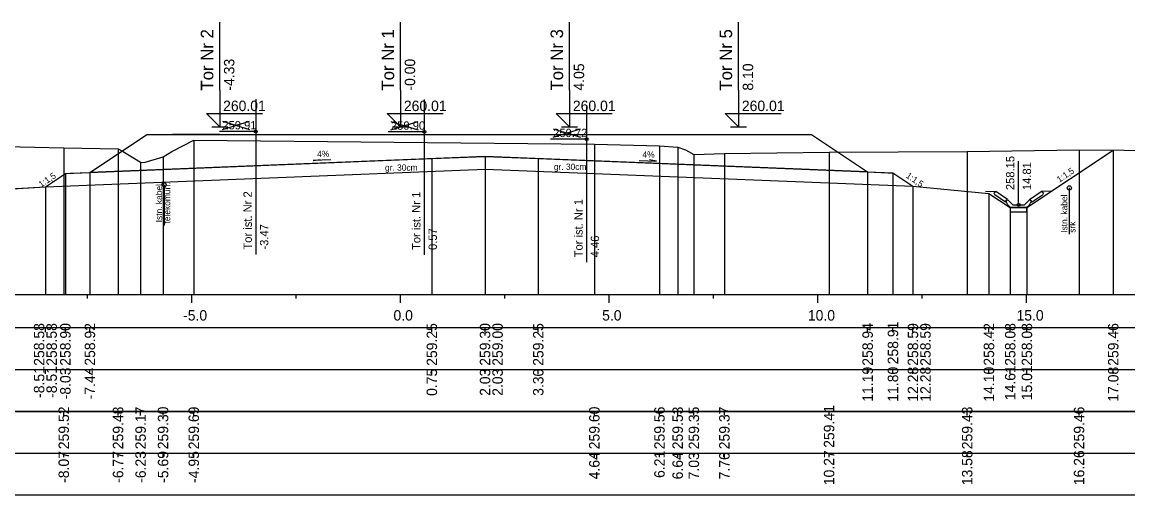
# Model space of a CAD drawing. Extents: x 6516023 to 6560129, y 5513077 to 5529206.
# Drawn here: x 6516471.39 to 6516497.89, y 5514501.31 to 5514512.63 of the extents above; entities that cross this region are included whole.
import ezdxf

# ---------------------------------------------------------------- set-up
doc = ezdxf.new("R2010")
doc.units = 0
for name, color, linetype in [('IR_default', 7, 'Continuous'), ('TOR_PRZEK_P-kable', 7, 'Continuous'), ('TOR_PRZEK_P-komponent', 7, 'Continuous'), ('TOR_PRZEK_P-odwodnienie', 7, 'Continuous'), ('TOR_PRZEK_P-opisy', 7, 'Continuous'), ('TOR_PRZEK_P-tabelka istniejace', 7, 'Continuous'), ('TOR_PRZEK_P-tabelka projektowane', 7, 'Continuous'), ('TOR_PRZEK_P-teren istniejacy', 7, 'Continuous'), ('TOR_PRZEK_P-tory istniejace', 7, 'Continuous'), ('TOR_PRZEK_P-tory projektowane', 7, 'Continuous'), ('TOR_PRZEK_P-uklad odniesienia', 7, 'Continuous'), ('TOR_PRZEK_P-warstwa ochronna I', 7, 'Continuous'), ('TOR_PRZEK_P-warstwa ochronna II', 7, 'Continuous')]:
    doc.layers.add(name, color=color, linetype=linetype)

msp = doc.modelspace()

# ---------------------------------------------------------------- linework, layer by layer
at = {"layer": 'IR_default'}
msp.add_lwpolyline([(6516467.279, 5514508.401), (6516471.952, 5514508.688), (6516471.952, 5514508.688), (6516472.431, 5514509.007), (6516472.549, 5514509.012), (6516473.019, 5514509.031), (6516473.293, 5514509.214), (6516474.381, 5514509.939), (6516474.505, 5514509.939), (6516474.996, 5514509.939), (6516475.222, 5514509.939), (6516476.131, 5514509.939), (6516476.481, 5514509.939), (6516477.881, 5514509.939), (6516478.545, 5514509.939), (6516478.713, 5514509.939), (6516480.114, 5514509.939), (6516480.463, 5514509.939), (6516481.865, 5514509.939), (6516482.213, 5514509.939), (6516482.654, 5514509.939), (6516482.763, 5514509.939), (6516484.166, 5514509.939), (6516484.513, 5514509.939), (6516485.916, 5514509.939), (6516486.263, 5514509.939), (6516486.704, 5514509.939), (6516486.813, 5514509.939), (6516489.623, 5514509.939), (6516490.313, 5514509.939), (6516491.392, 5514509.219), (6516491.657, 5514509.043), (6516492.144, 5514509.023), (6516492.263, 5514509.019), (6516492.742, 5514508.699), (6516492.742, 5514508.699), (6516494.563, 5514508.527), (6516495.073, 5514508.186), (6516495.473, 5514508.186), (6516497.542, 5514509.565)], dxfattribs=at)
at = {"layer": 'TOR_PRZEK_P-kable'}
for p, q in [((6516474.795, 5514508.733), (6516474.795, 5514507.759)), ((6516496.488, 5514508.659), (6516496.488, 5514507.549))]:
    msp.add_line(p, q, dxfattribs=at)
for centre in [(6516474.795, 5514508.733), (6516496.488, 5514508.659)]:
    msp.add_circle(centre, 0.05, dxfattribs=at)
at = {"layer": 'TOR_PRZEK_P-komponent'}
msp.add_lwpolyline([(6516474.381, 5514509.939), (6516476.131, 5514509.939), (6516474.996, 5514509.939), (6516477.881, 5514509.939), (6516478.713, 5514509.939), (6516480.463, 5514509.939), (6516482.213, 5514509.939), (6516482.763, 5514509.939), (6516484.513, 5514509.939), (6516486.263, 5514509.939), (6516486.813, 5514509.939), (6516490.313, 5514509.939), (6516491.657, 5514509.043), (6516482.488, 5514509.41), (6516473.019, 5514509.031)], close=True, dxfattribs=at)
at = {"layer": 'TOR_PRZEK_P-odwodnienie'}
for p, q in [((6516495.273, 5514508.256), (6516495.273, 5514509.3)), ((6516495.008, 5514508.382), (6516494.728, 5514508.569)), ((6516495.538, 5514508.382), (6516495.818, 5514508.569)), ((6516494.964, 5514508.315), (6516494.703, 5514508.49)), ((6516494.975, 5514508.332), (6516494.964, 5514508.315)), ((6516494.966, 5514508.351), (6516495.013, 5514508.375)), ((6516495.008, 5514508.382), (6516495, 5514508.369)), ((6516495.133, 5514508.256), (6516495.013, 5514508.375)), ((6516495.133, 5514508.256), (6516495.413, 5514508.256)), ((6516495.413, 5514508.256), (6516495.533, 5514508.375)), ((6516495.533, 5514508.375), (6516495.581, 5514508.351)), ((6516495.538, 5514508.382), (6516495.546, 5514508.369)), ((6516495.571, 5514508.332), (6516495.582, 5514508.315)), ((6516495.582, 5514508.315), (6516495.843, 5514508.49)), ((6516495.083, 5514508.186), (6516495.463, 5514508.186))]:
    msp.add_line(p, q, dxfattribs=at)
for points in [[(6516494.482, 5514508.581), (6516494.728, 5514508.569)], [(6516494.678, 5514508.542), (6516494.728, 5514508.569)], [(6516494.678, 5514508.542), (6516494.703, 5514508.49)], [(6516496.064, 5514508.581), (6516495.818, 5514508.569)], [(6516495.868, 5514508.542), (6516495.818, 5514508.569)], [(6516495.868, 5514508.542), (6516495.843, 5514508.49)], [(6516495, 5514508.369), (6516494.965, 5514508.351)], [(6516494.965, 5514508.351), (6516494.975, 5514508.332)], [(6516495.013, 5514508.256), (6516494.966, 5514508.351)], [(6516495.083, 5514508.186), (6516495.013, 5514508.256)], [(6516495.463, 5514508.186), (6516495.533, 5514508.256)], [(6516495.533, 5514508.256), (6516495.581, 5514508.351)], [(6516495.546, 5514508.369), (6516495.581, 5514508.351)], [(6516495.581, 5514508.351), (6516495.571, 5514508.332)], [(6516495.473, 5514508.186), (6516495.073, 5514508.186), (6516495.073, 5514508.086), (6516495.473, 5514508.086), (6516495.473, 5514508.186)]]:
    msp.add_lwpolyline(points, dxfattribs=at)
msp.add_circle((6516495.273, 5514508.256), 0.035, dxfattribs=at)
at = {"layer": 'TOR_PRZEK_P-opisy'}
for points in [[(6516478.789, 5514509.333), (6516478.371, 5514509.314), (6516478.539, 5514509.342)], [(6516486.182, 5514509.317), (6516486.6, 5514509.298), (6516486.432, 5514509.327)]]:
    msp.add_lwpolyline(points, dxfattribs=at)
at = {"layer": 'TOR_PRZEK_P-tabelka istniejace'}
for p, q in [((6516472.392, 5514503.206), (6516472.392, 5514503.306)), ((6516473.693, 5514503.206), (6516473.693, 5514503.306)), ((6516474.234, 5514503.206), (6516474.234, 5514503.306)), ((6516474.772, 5514503.206), (6516474.772, 5514503.306)), ((6516475.508, 5514503.206), (6516475.508, 5514503.306)), ((6516485.107, 5514503.206), (6516485.107, 5514503.306)), ((6516486.668, 5514503.206), (6516486.668, 5514503.306)), ((6516487.104, 5514503.206), (6516487.104, 5514503.306)), ((6516487.492, 5514503.206), (6516487.492, 5514503.306)), ((6516488.223, 5514503.206), (6516488.223, 5514503.306)), ((6516490.732, 5514503.206), (6516490.732, 5514503.306)), ((6516494.042, 5514503.206), (6516494.042, 5514503.306)), ((6516496.723, 5514503.206), (6516496.723, 5514503.306)), ((6516441.663, 5514502.306), (6516515.463, 5514502.306)), ((6516472.392, 5514502.206), (6516472.392, 5514502.306)), ((6516473.693, 5514502.206), (6516473.693, 5514502.306)), ((6516474.234, 5514502.206), (6516474.234, 5514502.306)), ((6516474.772, 5514502.206), (6516474.772, 5514502.306)), ((6516475.508, 5514502.206), (6516475.508, 5514502.306)), ((6516485.107, 5514502.206), (6516485.107, 5514502.306)), ((6516486.668, 5514502.206), (6516486.668, 5514502.306)), ((6516487.104, 5514502.206), (6516487.104, 5514502.306)), ((6516487.492, 5514502.206), (6516487.492, 5514502.306)), ((6516488.223, 5514502.206), (6516488.223, 5514502.306)), ((6516490.732, 5514502.206), (6516490.732, 5514502.306)), ((6516494.042, 5514502.206), (6516494.042, 5514502.306)), ((6516496.723, 5514502.206), (6516496.723, 5514502.306))]:
    msp.add_line(p, q, dxfattribs=at)
for points in [[(6516472.392, 5514509.622), (6516472.392, 5514506.306), (6516472.392, 5514506.176), (6516472.392, 5514506.106)], [(6516473.693, 5514509.591), (6516473.693, 5514506.306), (6516473.693, 5514506.176), (6516473.693, 5514506.106)], [(6516475.508, 5514509.8), (6516475.508, 5514506.306), (6516475.508, 5514506.176), (6516475.508, 5514506.106)], [(6516485.107, 5514509.709), (6516485.107, 5514506.306), (6516485.107, 5514506.176), (6516485.107, 5514506.106)], [(6516486.668, 5514509.667), (6516486.668, 5514506.306), (6516486.668, 5514506.176), (6516486.668, 5514506.106)], [(6516487.104, 5514509.637), (6516487.104, 5514506.306), (6516487.104, 5514506.176), (6516487.104, 5514506.106)], [(6516474.772, 5514509.406), (6516474.772, 5514506.306), (6516474.772, 5514506.176), (6516474.772, 5514506.106)], [(6516487.492, 5514509.46), (6516487.492, 5514506.306), (6516487.492, 5514506.176), (6516487.492, 5514506.106)], [(6516488.223, 5514509.48), (6516488.223, 5514506.306), (6516488.223, 5514506.176), (6516488.223, 5514506.106)], [(6516490.732, 5514509.517), (6516490.732, 5514506.306), (6516490.732, 5514506.176), (6516490.732, 5514506.106)], [(6516494.042, 5514509.533), (6516494.042, 5514506.306), (6516494.042, 5514506.176), (6516494.042, 5514506.106)], [(6516496.723, 5514509.57), (6516496.723, 5514506.306), (6516496.723, 5514506.176), (6516496.723, 5514506.106)], [(6516474.234, 5514509.273), (6516474.234, 5514506.306), (6516474.234, 5514506.176), (6516474.234, 5514506.106)]]:
    msp.add_lwpolyline(points, dxfattribs=at)
msp.add_lwpolyline([(6516441.663, 5514503.306), (6516441.663, 5514501.306), (6516515.463, 5514501.306), (6516515.463, 5514503.306)], close=True, dxfattribs=at)
at = {"layer": 'TOR_PRZEK_P-tabelka projektowane'}
for p, q in [((6516471.952, 5514505.206), (6516471.952, 5514505.306)), ((6516472.431, 5514505.206), (6516472.431, 5514505.306)), ((6516473.019, 5514505.206), (6516473.019, 5514505.306)), ((6516481.213, 5514505.206), (6516481.213, 5514505.306)), ((6516482.488, 5514505.206), (6516482.488, 5514505.306)), ((6516483.763, 5514505.206), (6516483.763, 5514505.306)), ((6516491.657, 5514505.206), (6516491.657, 5514505.306)), ((6516492.263, 5514505.206), (6516492.263, 5514505.306)), ((6516492.742, 5514505.206), (6516492.742, 5514505.306)), ((6516494.563, 5514505.206), (6516494.563, 5514505.306)), ((6516495.073, 5514505.206), (6516495.073, 5514505.306)), ((6516495.473, 5514505.206), (6516495.473, 5514505.306)), ((6516497.542, 5514505.206), (6516497.542, 5514505.306)), ((6516441.663, 5514504.306), (6516515.463, 5514504.306)), ((6516471.952, 5514504.206), (6516471.952, 5514504.306)), ((6516472.431, 5514504.206), (6516472.431, 5514504.306)), ((6516473.019, 5514504.206), (6516473.019, 5514504.306)), ((6516481.213, 5514504.206), (6516481.213, 5514504.306)), ((6516482.488, 5514504.206), (6516482.488, 5514504.306)), ((6516483.763, 5514504.206), (6516483.763, 5514504.306)), ((6516491.657, 5514504.206), (6516491.657, 5514504.306)), ((6516492.263, 5514504.206), (6516492.263, 5514504.306)), ((6516492.742, 5514504.206), (6516492.742, 5514504.306)), ((6516494.563, 5514504.206), (6516494.563, 5514504.306)), ((6516495.073, 5514504.206), (6516495.073, 5514504.306)), ((6516495.473, 5514504.206), (6516495.473, 5514504.306)), ((6516497.542, 5514504.206), (6516497.542, 5514504.306))]:
    msp.add_line(p, q, dxfattribs=at)
for points in [[(6516481.213, 5514509.359), (6516481.213, 5514506.306), (6516481.213, 5514506.176), (6516481.213, 5514506.106)], [(6516482.488, 5514509.41), (6516482.488, 5514506.306), (6516482.488, 5514506.176), (6516482.488, 5514506.106)], [(6516483.763, 5514509.359), (6516483.763, 5514506.306), (6516483.763, 5514506.176), (6516483.763, 5514506.106)], [(6516497.542, 5514509.565), (6516497.542, 5514506.306), (6516497.542, 5514506.176), (6516497.542, 5514506.106)], [(6516482.488, 5514509.11), (6516482.488, 5514506.306), (6516482.488, 5514506.176), (6516482.488, 5514506.106)], [(6516472.431, 5514509.007), (6516472.431, 5514506.306), (6516472.431, 5514506.176), (6516472.431, 5514506.106)], [(6516473.019, 5514509.031), (6516473.019, 5514506.306), (6516473.019, 5514506.176), (6516473.019, 5514506.106)], [(6516491.657, 5514509.043), (6516491.657, 5514506.306), (6516491.657, 5514506.176), (6516491.657, 5514506.106)], [(6516492.263, 5514509.019), (6516492.263, 5514506.306), (6516492.263, 5514506.176), (6516492.263, 5514506.106)], [(6516471.952, 5514508.688), (6516471.952, 5514506.306), (6516471.952, 5514506.176), (6516471.952, 5514506.106)], [(6516492.742, 5514508.699), (6516492.742, 5514506.306), (6516492.742, 5514506.176), (6516492.742, 5514506.106)], [(6516494.563, 5514508.527), (6516494.563, 5514506.306), (6516494.563, 5514506.176), (6516494.563, 5514506.106)], [(6516495.073, 5514508.186), (6516495.073, 5514506.306), (6516495.073, 5514506.176), (6516495.073, 5514506.106)], [(6516495.473, 5514508.186), (6516495.473, 5514506.306), (6516495.473, 5514506.176), (6516495.473, 5514506.106)]]:
    msp.add_lwpolyline(points, dxfattribs=at)
msp.add_lwpolyline([(6516441.663, 5514505.306), (6516441.663, 5514503.306), (6516515.463, 5514503.306), (6516515.463, 5514505.306)], close=True, dxfattribs=at)
at = {"layer": 'TOR_PRZEK_P-teren istniejacy'}
msp.add_lwpolyline([(6516470.294, 5514509.666), (6516472.392, 5514509.622), (6516473.693, 5514509.591), (6516473.799, 5514509.536), (6516474.234, 5514509.273), (6516474.323, 5514509.266), (6516474.772, 5514509.406), (6516474.98, 5514509.531), (6516475.508, 5514509.8), (6516485.107, 5514509.709), (6516486.668, 5514509.667), (6516487.104, 5514509.637), (6516487.29, 5514509.572), (6516487.492, 5514509.46), (6516488.223, 5514509.48), (6516490.732, 5514509.517), (6516494.042, 5514509.533), (6516496.723, 5514509.57), (6516499.963, 5514509.55), (6516503.52, 5514509.179), (6516505.884, 5514509.196), (6516511.985, 5514509.21), (6516513.049, 5514509.148), (6516515.463, 5514509.129)], dxfattribs=at)
at = {"layer": 'TOR_PRZEK_P-tory istniejace'}
for p, q in [((6516476.993, 5514510.787), (6516476.993, 5514507.066)), ((6516481.033, 5514510.777), (6516481.033, 5514507.057)), ((6516484.92, 5514510.601), (6516484.92, 5514506.881)), ((6516476.194, 5514510.058), (6516476.846, 5514510.261)), ((6516476.194, 5514510.261), (6516476.846, 5514510.058)), ((6516480.234, 5514510.049), (6516480.886, 5514510.252)), ((6516480.234, 5514510.252), (6516480.886, 5514510.049)), ((6516476.994, 5514510.011), (6516476.128, 5514510.011)), ((6516481.034, 5514510.002), (6516480.168, 5514510.002)), ((6516484.121, 5514509.873), (6516484.773, 5514510.076)), ((6516484.121, 5514510.076), (6516484.773, 5514509.873)), ((6516484.921, 5514509.826), (6516484.055, 5514509.826))]:
    msp.add_line(p, q, dxfattribs=at)
for centre in [(6516476.994, 5514510.011), (6516481.034, 5514510.002), (6516484.921, 5514509.826)]:
    msp.add_circle(centre, 0.035, dxfattribs=at)
at = {"layer": 'TOR_PRZEK_P-tory projektowane'}
for p, q in [((6516476.131, 5514510.996), (6516476.131, 5514512.628)), ((6516480.463, 5514510.996), (6516480.463, 5514512.628)), ((6516484.513, 5514510.997), (6516484.513, 5514512.629)), ((6516488.563, 5514510.996), (6516488.563, 5514512.628)), ((6516476.131, 5514510.996), (6516476.131, 5514510.119)), ((6516480.463, 5514510.996), (6516480.463, 5514510.119)), ((6516484.513, 5514510.997), (6516484.513, 5514510.119)), ((6516488.563, 5514510.996), (6516488.563, 5514510.119)), ((6516476.131, 5514510.119), (6516475.811, 5514510.438)), ((6516475.811, 5514510.438), (6516477.156, 5514510.438)), ((6516480.463, 5514510.119), (6516480.144, 5514510.438)), ((6516480.144, 5514510.438), (6516481.488, 5514510.438)), ((6516484.513, 5514510.119), (6516484.194, 5514510.439)), ((6516484.194, 5514510.439), (6516485.538, 5514510.439)), ((6516488.563, 5514510.119), (6516488.244, 5514510.438)), ((6516488.244, 5514510.438), (6516489.588, 5514510.438)), ((6516475.939, 5514510.119), (6516476.322, 5514510.119)), ((6516480.271, 5514510.119), (6516480.655, 5514510.119)), ((6516484.321, 5514510.119), (6516484.705, 5514510.119)), ((6516488.371, 5514510.119), (6516488.755, 5514510.119))]:
    msp.add_line(p, q, dxfattribs=at)
at = {"layer": 'TOR_PRZEK_P-uklad odniesienia'}
for p, q in [((6516445.463, 5514506.106), (6516515.463, 5514506.106)), ((6516472.963, 5514506.006), (6516472.963, 5514506.106)), ((6516475.463, 5514505.906), (6516475.463, 5514506.106)), ((6516477.963, 5514506.006), (6516477.963, 5514506.106)), ((6516480.463, 5514505.906), (6516480.463, 5514506.106)), ((6516482.963, 5514506.006), (6516482.963, 5514506.106)), ((6516485.463, 5514505.906), (6516485.463, 5514506.106)), ((6516487.963, 5514506.006), (6516487.963, 5514506.106)), ((6516490.463, 5514505.906), (6516490.463, 5514506.106)), ((6516492.963, 5514506.006), (6516492.963, 5514506.106)), ((6516495.463, 5514505.906), (6516495.463, 5514506.106))]:
    msp.add_line(p, q, dxfattribs=at)
at = {"layer": 'TOR_PRZEK_P-warstwa ochronna I'}
msp.add_lwpolyline([(6516471.952, 5514508.688), (6516482.488, 5514509.11), (6516492.742, 5514508.699)], dxfattribs=at)
at = {"layer": 'TOR_PRZEK_P-warstwa ochronna II'}
msp.add_lwpolyline([(6516459.03, 5514509.785), (6516463.277, 5514506.953), (6516464.027, 5514506.953), (6516464.432, 5514507.223), (6516466.131, 5514508.355), (6516471.952, 5514508.688), (6516472.431, 5514509.007), (6516473.019, 5514509.031), (6516481.213, 5514509.359), (6516482.488, 5514509.41), (6516483.763, 5514509.359), (6516491.657, 5514509.043), (6516492.263, 5514509.019), (6516492.742, 5514508.699), (6516494.563, 5514508.527), (6516495.073, 5514508.186), (6516495.473, 5514508.186), (6516497.542, 5514509.565)], dxfattribs=at)

# ---------------------------------------------------------------- texts
at = {"layer": 'TOR_PRZEK_P-kable'}
for s, height, p in [('Istn. kabel', 0.14999, (6516474.75, 5514507.835)), ('telekomun.', 0.15, (6516474.944, 5514507.807)), ('Istn. kabel', 0.14999, (6516496.443, 5514507.585)), ('srk', 0.15, (6516496.637, 5514507.585))]:
    msp.add_text(s, height=height, rotation=90.0511, dxfattribs=at).set_placement(p)
at = {"layer": 'TOR_PRZEK_P-odwodnienie'}
for s, p in [('258.15', (6516495.173, 5514508.606)), ('14.81', (6516495.573, 5514508.606))]:
    msp.add_text(s, height=0.2, rotation=90, dxfattribs=at).set_placement(p)
at = {"layer": 'TOR_PRZEK_P-opisy'}
for s, rotation, p in [('4%', 0.1515, (6516478.466, 5514509.398)), ('4%', 359.8485, (6516486.261, 5514509.383)), ('1:1,5', 34.0701, (6516496.252, 5514508.78)), ('1:1,5', 34.0701, (6516471.852, 5514508.664)), ('1:1,5', 325.9299, (6516492.561, 5514508.917))]:
    msp.add_text(s, height=0.15, rotation=rotation, dxfattribs=at).set_placement(p)
at = {"layer": 'TOR_PRZEK_P-tabelka istniejace'}
for s, p in [('259.52', (6516472.517, 5514502.4)), ('259.48', (6516473.818, 5514502.398)), ('259.17', (6516474.359, 5514502.398)), ('259.30', (6516474.897, 5514502.398)), ('259.69', (6516475.633, 5514502.398)), ('259.60', (6516485.232, 5514502.398)), ('259.56', (6516486.793, 5514502.398)), ('259.53', (6516487.229, 5514502.398)), ('259.35', (6516487.617, 5514502.397)), ('259.37', (6516488.348, 5514502.398)), ('259.41', (6516490.857, 5514502.433)), ('259.43', (6516494.167, 5514502.398)), ('259.46', (6516496.848, 5514502.398)), ('-8.07', (6516472.517, 5514501.594)), ('-6.77', (6516473.818, 5514501.594)), ('-6.23', (6516474.359, 5514501.594)), ('-5.69', (6516474.897, 5514501.594)), ('-4.95', (6516475.633, 5514501.593)), ('4.64', (6516485.232, 5514501.678)), ('6.21', (6516486.793, 5514501.712)), ('6.64', (6516487.229, 5514501.678)), ('7.03', (6516487.617, 5514501.678)), ('7.76', (6516488.348, 5514501.677)), ('10.27', (6516490.857, 5514501.538)), ('13.58', (6516494.167, 5514501.538)), ('16.26', (6516496.848, 5514501.538))]:
    msp.add_text(s, height=0.25, rotation=90, dxfattribs=at).set_placement(p)
at = {"layer": 'TOR_PRZEK_P-tabelka projektowane'}
for s, p in [('258.58', (6516471.927, 5514504.398)), ('258.58', (6516472.227, 5514504.398)), ('258.90', (6516472.556, 5514504.398)), ('258.92', (6516473.144, 5514504.4)), ('259.25', (6516481.338, 5514504.397)), ('259.30', (6516482.613, 5514504.398)), ('259.00', (6516482.913, 5514504.398)), ('259.25', (6516483.888, 5514504.397)), ('258.94', (6516491.782, 5514504.399)), ('258.91', (6516492.388, 5514504.433)), ('258.59', (6516492.867, 5514504.398)), ('258.59', (6516493.167, 5514504.398)), ('258.42', (6516494.688, 5514504.4)), ('258.08', (6516495.198, 5514504.398)), ('258.08', (6516495.598, 5514504.398)), ('259.46', (6516497.667, 5514504.398)), ('-8.51', (6516471.927, 5514503.629)), ('-8.51', (6516472.227, 5514503.629)), ('-8.03', (6516472.556, 5514503.594)), ('-7.44', (6516473.144, 5514503.595)), ('0.75', (6516481.338, 5514503.677)), ('2.03', (6516482.613, 5514503.678)), ('2.03', (6516482.913, 5514503.678)), ('3.30', (6516483.888, 5514503.678)), ('11.19', (6516491.782, 5514503.538)), ('11.80', (6516492.388, 5514503.538)), ('12.28', (6516492.867, 5514503.538)), ('12.28', (6516493.167, 5514503.538)), ('14.10', (6516494.688, 5514503.538)), ('14.61', (6516495.198, 5514503.573)), ('15.01', (6516495.598, 5514503.573)), ('17.08', (6516497.667, 5514503.538))]:
    msp.add_text(s, height=0.25, rotation=90, dxfattribs=at).set_placement(p)
at = {"layer": 'TOR_PRZEK_P-tory istniejace'}
for s, p in [('259.91', (6516476.194, 5514510.061)), ('259.90', (6516480.234, 5514510.052)), ('259.72', (6516484.121, 5514509.876))]:
    msp.add_text(s, height=0.2, dxfattribs=at).set_placement(p)
for s, rotation, p in [('Tor ist. Nr 2', 90.0511, (6516476.9, 5514507.181)), ('Tor ist. Nr 1', 90.0511, (6516480.94, 5514507.172)), ('Tor ist. Nr 1', 90.0511, (6516484.827, 5514506.996)), ('-3.47', 90, (6516477.294, 5514507.181)), ('0.57', 90, (6516481.334, 5514507.172)), ('4.46', 90, (6516485.221, 5514506.996))]:
    msp.add_text(s, height=0.2, rotation=rotation, dxfattribs=at).set_placement(p)
at = {"layer": 'TOR_PRZEK_P-tory projektowane'}
for s, height, p in [('Tor Nr 2', 0.3, (6516475.976, 5514510.99)), ('Tor Nr 1', 0.3, (6516480.308, 5514510.99)), ('Tor Nr 3', 0.3, (6516484.358, 5514510.991)), ('Tor Nr 5', 0.3, (6516488.408, 5514510.99)), ('-4.33', 0.25, (6516476.481, 5514510.989)), ('-0.00', 0.25, (6516480.813, 5514510.989)), ('4.05', 0.25, (6516484.863, 5514510.989)), ('8.10', 0.25, (6516488.913, 5514510.989))]:
    msp.add_text(s, height=height, rotation=90, dxfattribs=at).set_placement(p)
for p in [(6516476.211, 5514510.499), (6516480.543, 5514510.499), (6516484.593, 5514510.499), (6516488.643, 5514510.499)]:
    msp.add_text('260.01', height=0.25, dxfattribs=at).set_placement(p)
at = {"layer": 'TOR_PRZEK_P-uklad odniesienia'}
for s, p in [('-5.0', (6516475.252, 5514505.481)), ('0.0', (6516480.294, 5514505.481)), ('5.0', (6516485.294, 5514505.481)), ('10.0', (6516490.224, 5514505.481)), ('15.0', (6516495.224, 5514505.481))]:
    msp.add_text(s, height=0.25, dxfattribs=at).set_placement(p)
at = {"layer": 'TOR_PRZEK_P-warstwa ochronna I'}
for p in [(6516480.09, 5514509.071), (6516484.137, 5514509.091)]:
    msp.add_text('gr. 30cm', height=0.15, dxfattribs=at).set_placement(p)

doc.saveas('drawing.dxf')
